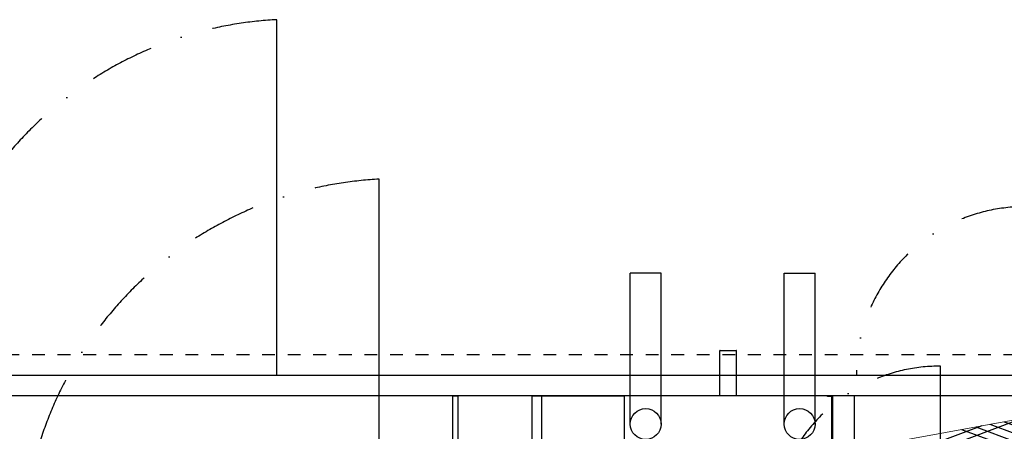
# Model space of a CAD drawing. Header units: millimetres. Extents: x -165365 to -33565, y 7406 to 103342.
# Tile 308 of 352: x -72793 to -70867, y 75923 to 76728. Entities that reach past the tile are written whole.
import ezdxf

# ---------------------------------------------------------------- set-up
doc = ezdxf.new("R2010")
doc.units = ezdxf.units.MM
doc.header["$MEASUREMENT"] = 0
doc.linetypes.add('DASHDOT', pattern=[1, 0.5, -0.25, 0, -0.25])
doc.linetypes.add('Dashed2cust', pattern=[50, 25, -25])
doc.layers.add('IPHandle', color=7, linetype='Continuous')
doc.layers.add('Separators', color=7, linetype='Continuous')
doc.layers.add('kontury', color=118, linetype='Continuous', lineweight=0)

# ---------------------------------------------------------------- blocks, each defined once
blk = doc.blocks.new('AVS_IPMC1_RL_2_t')
blk.add_line((0, 0), (0, -13))
at = {"color": 7, "linetype": 'DASHDOT', "ltscale": 10}
blk.add_arc((0, 0), 13, 270, 359.99999, dxfattribs=at)
blk = doc.blocks.new('AVS_IPMC2_RL_2_t')
blk.add_line((0, 0), (0, -27.4))
at = {"color": 7, "linetype": 'DASHDOT', "ltscale": 10}
blk.add_arc((-1.523, 1.523), 28.963, 273.01365, 356.98635, dxfattribs=at)
blk = doc.blocks.new('A$C67D5D007')
at = {"layer": 'IPHandle', "xscale": 25.4, "yscale": 25.4}
for name, p in [('AVS_IPMC1_RL_2_t', (287.744, 695.96)), ('AVS_IPMC2_RL_2_t', (1385.534, 695.96))]:
    blk.add_blockref(name, p, dxfattribs=at)
blk = doc.blocks.new('F_300mmv2_t')
at = {"color": 0}
for p, q in [((10, 142.6), (283.1, 415.7)), ((79.2, 167.6), (300, 388.4)), ((121.2, 188.2), (10, 299.4)), ((91.5, 173.6), (10, 255.2)), ((61.9, 159.1), (10, 211)), ((32.2, 144.6), (10, 166.8))]:
    blk.add_line(p, q, dxfattribs=at)
at = {"layer": 'kontury', "color": 0}
blk.add_line((300, 275.7), (10, 133.7), dxfattribs=at)
blk = doc.blocks.new('VVS075_DRN.PN_R12_t')
at = {"color": 7}
for p, q in [((0, 0), (0, 55.12)), ((16, 55.12), (16, 0)), ((0, 0), (16, 0))]:
    blk.add_line(p, q, dxfattribs=at)
at = {"color": 7, "linetype": 'Continuous'}
for p, q in [((7.389765, 0), (7.389765, -3.484245)), ((8.649605, 0), (8.649605, -3.484245)), ((8.649605, -3.484245), (7.389765, -3.484245)), ((7.389765, -3.484245), (7.40945, -3.50393)), ((8.62992, -3.50393), (7.40945, -3.50393)), ((8.62992, -3.50393), (8.649605, -3.484245))]:
    blk.add_line(p, q, dxfattribs=at)
blk = doc.blocks.new('AVS040_DRN.PL_t')
at = {"color": 7}
for p, q in [((0, 0), (0, 55.12)), ((7.12, 0), (7.12, 55.12))]:
    blk.add_line(p, q, dxfattribs=at)
at = {"color": 7, "linetype": 'Continuous'}
blk.add_line((7.12, 0), (0, 0), dxfattribs=at)
blk = doc.blocks.new('VVS075_WCL_R12_t')
for p, q in [((0, 5.984), (0, 0)), ((0.039, 4.606), (0.039, 0.039)), ((1.333, 2.171), (1.333, -9.449)), ((3.707, 2.171), (3.707, -9.449)), ((13.183, 2.171), (13.183, -9.449)), ((15.557, 2.171), (15.557, -9.449)), ((0, 0), (0.374, 0)), ((0.039, 0.039), (0.374, 0.039)), ((0.374, 0.039), (0.374, 0)), ((3.707, -9.449), (1.333, -9.449)), ((13.183, -9.449), (15.557, -9.449))]:
    blk.add_line(p, q)
for centre in [(2.52, 2.171), (14.37, 2.171)]:
    blk.add_circle(centre, 1.187)
blk = doc.blocks.new('VVS075_FLX1_500_7.5_4x1_v2_t')
at = {"color": 0}
for p, q in [((0, 1400.5), (0, 0)), ((10, 1400.5), (10, 0)), ((10, 0), (0, 0))]:
    blk.add_line(p, q, dxfattribs=at)
blk = doc.blocks.new('A$C67D5CFCC')
for p, q in [((257, 735.96), (3579, 735.96)), ((255, 695.96), (3577, 695.96))]:
    blk.add_line(p, q)
at = {"linetype": 'Dashed2cust'}
blk.add_line((255, 655.96), (5801, 655.96), dxfattribs=at)
at = {"layer": 'Separators'}
for p, q in [((622, 735.96), (622, 2135.96)), ((1234, 735.96), (1234, 2135.96))]:
    blk.add_line(p, q, dxfattribs=at)
for name, p, xscale, yscale in [('F_300mmv2_t', (299, 735.96), 0.933333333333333, 0.3491271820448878), ('VVS075_DRN.PN_R12_t', (665, 735.96), 25.4, 25.4), ('AVS040_DRN.PL_t', (1072, 735.96), 25.4, 25.4), ('VVS075_WCL_R12_t', (665, 735.96), 25.4, 25.4)]:
    blk.add_blockref(name, p, dxfattribs=dict(xscale=xscale, yscale=yscale))
blk.add_blockref('VVS075_FLX1_500_7.5_4x1_v2_t', (1397, 735.96))
at = {"layer": 'IPHandle', "xscale": 25.4, "yscale": 25.4}
for name, p in [('AVS_IPMC1_RL_2_t', (287.744, 695.96)), ('AVS_IPMC2_RL_2_t', (1751.534, 695.96))]:
    blk.add_blockref(name, p, dxfattribs=at)

msp = doc.modelspace()

# ---------------------------------------------------------------- block references
at = {"rotation": 180}
for name, p in [('A$C67D5CFCC', (-70538.76681, 76728.15053)), ('A$C67D5D007', (-70704.76681, 76416.15053))]:
    msp.add_blockref(name, p, dxfattribs=at)

doc.saveas('drawing.dxf')
